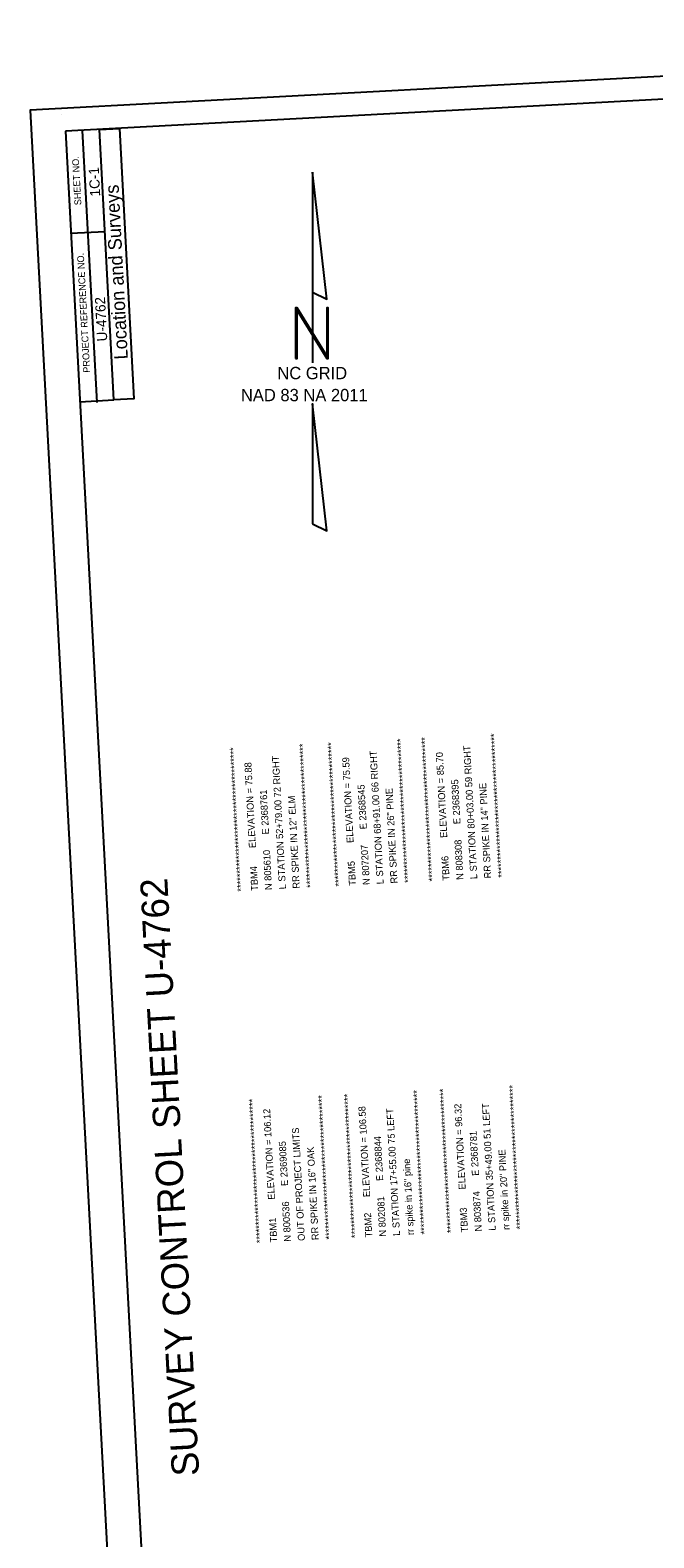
# Model space of a CAD drawing. Extents: x 2364404 to 2371833, y 798876 to 809754.
# Drawn here: x 2364404 to 2367266, y 802831 to 809754 of the extents above; entities that cross this region are included whole.
import ezdxf

# ---------------------------------------------------------------- set-up
doc = ezdxf.new("R2010")
doc.units = 0
for name, color, linetype in [('CTL North Arrow NAD 83 NA 2011 CELL', 7, 'Continuous'), ('CTL Sheet Border CELL', 7, 'Continuous'), ('Default', 7, 'Continuous'), ('Exist Property Line PSD', 7, 'Continuous'), ('Sheet Plot Border Outside CELL', 7, 'Continuous')]:
    doc.layers.add(name, color=color, linetype=linetype)

msp = doc.modelspace()

# ---------------------------------------------------------------- linework, layer by layer
at = {"layer": 'CTL North Arrow NAD 83 NA 2011 CELL'}
msp.add_line((2365701.2, 808277.3), (2365701.2, 808277.3), dxfattribs=at)
for points in [[(2365699.8, 809102.2), (2365699.8, 808551), (2365764.8, 808518.5)], [(2365622.1, 808246.5), (2365628.6, 808246.5), (2365628.6, 808466.9), (2365764.8, 808246.5), (2365771.3, 808246.5), (2365771.3, 808479.8), (2365764.8, 808479.8), (2365764.8, 808259.3), (2365628.6, 808479.8), (2365622.1, 808479.8)], [(2365699.8, 807487.7), (2365764.8, 807455.5), (2365699.8, 808038.9)]]:
    msp.add_lwpolyline(points, close=True, dxfattribs=at)
msp.add_lwpolyline([(2365699.8, 808551), (2365699.8, 808226.8)], dxfattribs=at)
at = {"layer": 'CTL Sheet Border CELL'}
for p, q in [((2364404, 809387.5), (2364404, 809387.5)), ((2364545.6, 809366.9), (2364545.6, 809366.9)), ((2364545.6, 809366.9), (2364545.6, 809366.9)), ((2364711, 808045), (2364644.1, 809293.8)), ((2364591.1, 808821.5), (2364747.2, 808829.9)), ((2364632.5, 808047.9), (2364788.6, 808056.3))]:
    msp.add_line(p, q, dxfattribs=at)
for points in [[(2364565.8, 809289.7), (2365067, 799925.9), (2371621.5, 800276.7), (2371120.3, 809640.5)], [(2364788.6, 808056.3), (2364722.1, 809298), (2364814, 809302.9), (2364880.5, 808061.2)]]:
    msp.add_lwpolyline(points, close=True, dxfattribs=at)
at = {"layer": 'Sheet Plot Border Outside CELL'}
msp.add_lwpolyline([(2371833.4, 799242.6), (2371272.1, 809754.2), (2364404, 809387.5), (2364965.4, 798875.9)], close=True, dxfattribs=at)

# ---------------------------------------------------------------- texts
at = {"layer": 'CTL North Arrow NAD 83 NA 2011 CELL'}
for s, p in [('NC GRID', (2365538.5, 808151.3)), ('NAD 83 NA 2011', (2365371.3, 808050.3))]:
    msp.add_text(s, height=56.7, rotation=360, dxfattribs=at).set_placement(p)
at = {"layer": 'CTL Sheet Border CELL'}
for s, height, p in [('SHEET NO.', 31.26, (2364639, 808951.2)), ('Location and Surveys', 62.515, (2364852.6, 808243.5)), ('PROJECT REFERENCE NO.', 31.258, (2364679.5, 808182.4)), ('SURVEY CONTROL SHEET U-4762', 125.028, (2365180.1, 803117.9))]:
    msp.add_text(s, height=height, rotation=93.06382, dxfattribs=at).set_placement(p)
at = {"layer": 'Default'}
for s, p in [('1C-1', (2364725.8, 808991.8)), ('U-4762', (2364758.1, 808326.3))]:
    msp.add_text(s, height=46.57, rotation=93.06382, dxfattribs=at).set_placement(p)
at = {"layer": 'Exist Property Line PSD'}
for s, p in [('****************************************', (2366583.6, 805863.5)), ('****************************************', (2365386.9, 805799.7)), ('****************************************', (2365705.2, 805816.7)), ('****************************************', (2365835.5, 805823)), ('****************************************', (2366153.8, 805840)), ('****************************************', (2366265.3, 805846.5)), ('L STATION 80+03.00 59 RIGHT', (2366456.3, 805856.7)), ('TBM4       ELEVATION = 75.88', (2365450.5, 805803.1)), ('L STATION 52+79.00 72 RIGHT', (2365577.9, 805809.9)), ('TBM5       ELEVATION = 75.59', (2365899.1, 805826.4)), ('L STATION 68+91.00 66 RIGHT', (2366026.5, 805833.2)), ('TBM6       ELEVATION = 85.70', (2366329, 805849.9)), ('N 808308      E 2368395', (2366392.6, 805853.3)), ('N 805610      E 2368761', (2365514.2, 805806.5)), ('N 807207      E 2368545', (2365962.8, 805829.8)), ('RR SPIKE IN 26" PINE', (2366090.1, 805836.6)), ('RR SPIKE IN 14" PINE', (2366519.9, 805860.1)), ('RR SPIKE IN 12" ELM', (2365641.5, 805813.3)), ('****************************************', (2365792.4, 804202.4)), ('****************************************', (2365910.7, 804208.8)), ('****************************************', (2366229, 804225.7)), ('****************************************', (2366349.8, 804232.1)), ('****************************************', (2366668.1, 804249.1)), ('****************************************', (2365474.1, 804185.4)), ('TBM1       ELEVATION = 106.12', (2365537.8, 804188.8)), ('TBM2      ELEVATION = 106.58', (2365974.3, 804212.1)), ('L STATION 17+55.00 75 LEFT', (2366101.6, 804218.9)), ('TBM3       ELEVATION = 96.32', (2366413.4, 804235.5)), ('L STATION 35+49.00 51 LEFT', (2366540.7, 804242.3)), ('N 800536      E 2369085', (2365601.4, 804192.2)), ('OUT OF PROJECT LIMITS', (2365665.1, 804195.6)), ('N 802081      E 2368844', (2366038, 804215.5)), ('N 803874      E 2368781', (2366477.1, 804238.9)), ('RR SPIKE IN 16" OAK', (2365728.7, 804199)), ('rr spike in 20" PINE', (2366604.4, 804245.7)), ('rr spike in 16" pine', (2366165.3, 804222.3))]:
    msp.add_text(s, height=31.875, rotation=93.05663, dxfattribs=at).set_placement(p)

doc.saveas('drawing.dxf')
